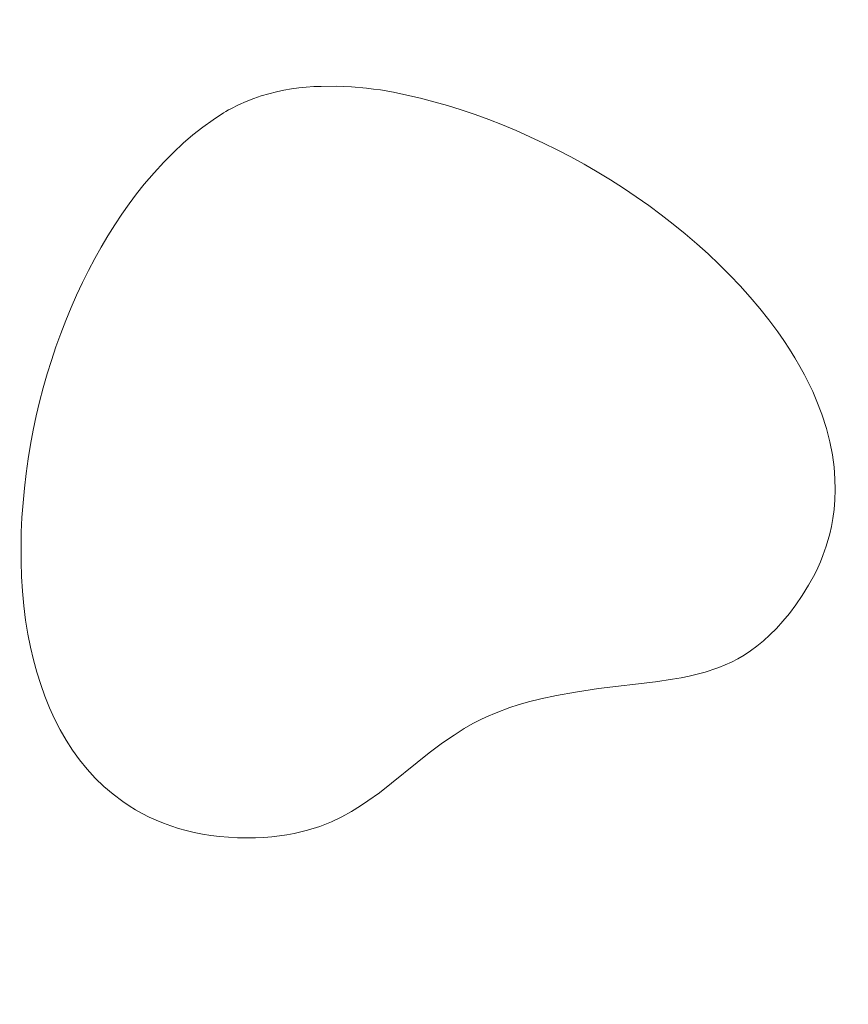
# Model space of a CAD drawing. Header units: millimetres. Extents: x -159 to 180, y -161 to 116.
# Tile 473 of 656: x -27 to -21, y -66 to -59. Entities that reach past the tile are written whole.
import ezdxf

# ---------------------------------------------------------------- set-up
doc = ezdxf.new("R2010")
doc.units = ezdxf.units.MM
doc.header["$MEASUREMENT"] = 0
doc.layers.add('Layer 1', color=7, linetype='Continuous')

msp = doc.modelspace()

# ---------------------------------------------------------------- linework, layer by layer
at = {"layer": 'Layer 1', "color": 18, "lineweight": 9}
for points, knots in [([(-158.5852, -104.074), (-158.5852, -104.074), (179.5952, -104.074), (179.5952, -104.074), (179.5952, -104.074), (179.5952, -104.074), (179.5952, 115.719), (179.5952, 115.719), (179.5952, 115.719), (179.5952, 115.719), (-158.5852, 115.719), (-158.5852, 115.719), (-158.5852, 115.719), (-158.5852, 115.719), (-158.5852, -104.074), (-158.5852, -104.074)], [0, 0, 0, 0, 0.2, 0.2, 0.2, 0.2, 0.4, 0.4, 0.4, 0.4, 0.6, 0.6, 0.6, 0.6, 1, 1, 1, 1]), ([(58.7021, -7.5691), (58.7021, -7.5691), (58.7021, -2.7996), (58.7021, -2.7996), (58.7021, -2.7996), (58.7021, -2.7996), (53.9333, -2.7996), (53.9333, -2.7996), (53.9333, -2.7996), (53.9333, -2.7996), (53.9333, 0.2004), (53.9333, 0.2004), (53.9333, 0.2004), (53.9333, 0.2004), (45.9738, 0.2004), (45.9738, 0.2004), (45.9738, 0.2004), (45.9738, 0.2004), (45.9738, -2.7996), (45.9738, -2.7996), (45.9738, -2.7996), (45.9738, -2.7996), (38.2683, -2.7996), (38.2683, -2.7996), (38.2683, -2.7996), (38.2683, -2.7996), (38.2683, 0.2004), (38.2683, 0.2004), (38.2683, 0.2004), (38.2683, 0.2004), (30.3088, 0.2004), (30.3088, 0.2004), (30.3088, 0.2004), (30.3088, 0.2004), (30.3088, -2.7996), (30.3088, -2.7996), (30.3088, -2.7996), (30.3088, -2.7996), (22.6034, -2.7996), (22.6034, -2.7996), (22.6034, -2.7996), (22.6034, -2.7996), (22.6034, 0.2004), (22.6034, 0.2004), (22.6034, 0.2004), (22.6034, 0.2004), (14.6439, 0.2004), (14.6439, 0.2004), (14.6439, 0.2004), (14.6439, 0.2004), (14.6439, -2.7996), (14.6439, -2.7996), (14.6439, -2.7996), (14.6439, -2.7996), (6.9385, -2.7996), (6.9385, -2.7996), (6.9385, -2.7996), (6.9385, -2.7996), (6.9385, 0.2004), (6.9385, 0.2004), (6.9385, 0.2004), (6.9385, 0.2004), (-1.021, 0.2004), (-1.021, 0.2004), (-1.021, 0.2004), (-1.021, 0.2004), (-1.021, -2.7996), (-1.021, -2.7996), (-1.021, -2.7996), (-1.021, -2.7996), (-8.7264, -2.7996), (-8.7264, -2.7996), (-8.7264, -2.7996), (-8.7264, -2.7996), (-8.7264, 0.2004), (-8.7264, 0.2004), (-8.7264, 0.2004), (-8.7264, 0.2004), (-16.686, 0.2004), (-16.686, 0.2004), (-16.686, 0.2004), (-16.686, 0.2004), (-16.686, -2.7996), (-16.686, -2.7996), (-16.686, -2.7996), (-16.686, -2.7996), (-24.3914, -2.7996), (-24.3914, -2.7996), (-24.3914, -2.7996), (-24.3914, -2.7996), (-24.3914, 0.2004), (-24.3914, 0.2004), (-24.3914, 0.2004), (-24.3914, 0.2004), (-32.351, 0.2004), (-32.351, 0.2004), (-32.351, 0.2004), (-32.351, 0.2004), (-32.351, -2.7996), (-32.351, -2.7996), (-32.351, -2.7996), (-32.351, -2.7996), (-37.1199, -2.7996), (-37.1199, -2.7996), (-37.1199, -2.7996), (-37.1199, -2.7996), (-37.1199, -7.5691), (-37.1199, -7.5691), (-37.1199, -7.5691), (-37.1199, -7.5691), (-40.1199, -7.5691), (-40.1199, -7.5691), (-40.1199, -7.5691), (-40.1199, -7.5691), (-40.1199, -15.5281), (-40.1199, -15.5281), (-40.1199, -15.5281), (-40.1199, -15.5281), (-37.1199, -15.5281), (-37.1199, -15.5281), (-37.1199, -15.5281), (-37.1199, -15.5281), (-37.1199, -23.2341), (-37.1199, -23.2341), (-37.1199, -23.2341), (-37.1199, -23.2341), (-40.1199, -23.2341), (-40.1199, -23.2341), (-40.1199, -23.2341), (-40.1199, -23.2341), (-40.1199, -31.1931), (-40.1199, -31.1931), (-40.1199, -31.1931), (-40.1199, -31.1931), (-37.1199, -31.1931), (-37.1199, -31.1931), (-37.1199, -31.1931), (-37.1199, -31.1931), (-37.1199, -38.8982), (-37.1199, -38.8982), (-37.1199, -38.8982), (-37.1199, -38.8982), (-40.1199, -38.8982), (-40.1199, -38.8982), (-40.1199, -38.8982), (-40.1199, -38.8982), (-40.1199, -46.8582), (-40.1199, -46.8582), (-40.1199, -46.8582), (-40.1199, -46.8582), (-37.1199, -46.8582), (-37.1199, -46.8582), (-37.1199, -46.8582), (-37.1199, -46.8582), (-37.1199, -54.5632), (-37.1199, -54.5632), (-37.1199, -54.5632), (-37.1199, -54.5632), (-40.1199, -54.5632), (-40.1199, -54.5632), (-40.1199, -54.5632), (-40.1199, -54.5632), (-40.1199, -62.5232), (-40.1199, -62.5232), (-40.1199, -62.5232), (-40.1199, -62.5232), (-37.1199, -62.5232), (-37.1199, -62.5232), (-37.1199, -62.5232), (-37.1199, -62.5232), (-37.1199, -70.2283), (-37.1199, -70.2283), (-37.1199, -70.2283), (-37.1199, -70.2283), (-40.1199, -70.2283), (-40.1199, -70.2283), (-40.1199, -70.2283), (-40.1199, -70.2283), (-40.1199, -78.1882), (-40.1199, -78.1882), (-40.1199, -78.1882), (-40.1199, -78.1882), (-37.1199, -78.1882), (-37.1199, -78.1882), (-37.1199, -78.1882), (-37.1199, -78.1882), (-37.1199, -85.8933), (-37.1199, -85.8933), (-37.1199, -85.8933), (-37.1199, -85.8933), (-40.1199, -85.8933), (-40.1199, -85.8933), (-40.1199, -85.8933), (-40.1199, -85.8933), (-40.1199, -93.8533), (-40.1199, -93.8533), (-40.1199, -93.8533), (-40.1199, -93.8533), (-37.1199, -93.8533), (-37.1199, -93.8533), (-37.1199, -93.8533), (-37.1199, -93.8533), (-37.1199, -98.6218), (-37.1199, -98.6218), (-37.1199, -98.6218), (-37.1199, -98.6218), (-32.351, -98.6218), (-32.351, -98.6218), (-32.351, -98.6218), (-32.351, -98.6218), (-32.351, -101.6218), (-32.351, -101.6218), (-32.351, -101.6218), (-32.351, -101.6218), (-24.3914, -101.6218), (-24.3914, -101.6218), (-24.3914, -101.6218), (-24.3914, -101.6218), (-24.3914, -98.6218), (-24.3914, -98.6218), (-24.3914, -98.6218), (-24.3914, -98.6218), (-16.686, -98.6218), (-16.686, -98.6218), (-16.686, -98.6218), (-16.686, -98.6218), (-16.686, -101.6218), (-16.686, -101.6218), (-16.686, -101.6218), (-16.686, -101.6218), (-8.7264, -101.6218), (-8.7264, -101.6218), (-8.7264, -101.6218), (-8.7264, -101.6218), (-8.7264, -98.6218), (-8.7264, -98.6218), (-8.7264, -98.6218), (-8.7264, -98.6218), (-1.021, -98.6218), (-1.021, -98.6218), (-1.021, -98.6218), (-1.021, -98.6218), (-1.021, -101.6218), (-1.021, -101.6218), (-1.021, -101.6218), (-1.021, -101.6218), (6.9385, -101.6218), (6.9385, -101.6218), (6.9385, -101.6218), (6.9385, -101.6218), (6.9385, -98.6218), (6.9385, -98.6218), (6.9385, -98.6218), (6.9385, -98.6218), (14.6439, -98.6218), (14.6439, -98.6218), (14.6439, -98.6218), (14.6439, -98.6218), (14.6439, -101.6218), (14.6439, -101.6218), (14.6439, -101.6218), (14.6439, -101.6218), (22.6034, -101.6218), (22.6034, -101.6218), (22.6034, -101.6218), (22.6034, -101.6218), (22.6034, -98.6218), (22.6034, -98.6218), (22.6034, -98.6218), (22.6034, -98.6218), (30.3088, -98.6218), (30.3088, -98.6218), (30.3088, -98.6218), (30.3088, -98.6218), (30.3088, -101.6218), (30.3088, -101.6218), (30.3088, -101.6218), (30.3088, -101.6218), (38.2683, -101.6218), (38.2683, -101.6218), (38.2683, -101.6218), (38.2683, -101.6218), (38.2683, -98.6218), (38.2683, -98.6218), (38.2683, -98.6218), (38.2683, -98.6218), (45.9738, -98.6218), (45.9738, -98.6218), (45.9738, -98.6218), (45.9738, -98.6218), (45.9738, -101.6218), (45.9738, -101.6218), (45.9738, -101.6218), (45.9738, -101.6218), (53.9333, -101.6218), (53.9333, -101.6218), (53.9333, -101.6218), (53.9333, -101.6218), (53.9333, -98.6218), (53.9333, -98.6218), (53.9333, -98.6218), (53.9333, -98.6218), (58.7021, -98.6218), (58.7021, -98.6218), (58.7021, -98.6218), (58.7021, -98.6218), (58.7021, -93.8533), (58.7021, -93.8533), (58.7021, -93.8533), (58.7021, -93.8533), (61.7021, -93.8533), (61.7021, -93.8533), (61.7021, -93.8533), (61.7021, -93.8533), (61.7021, -85.8933), (61.7021, -85.8933), (61.7021, -85.8933), (61.7021, -85.8933), (58.7021, -85.8933), (58.7021, -85.8933), (58.7021, -85.8933), (58.7021, -85.8933), (58.7021, -78.1882), (58.7021, -78.1882), (58.7021, -78.1882), (58.7021, -78.1882), (61.7021, -78.1882), (61.7021, -78.1882), (61.7021, -78.1882), (61.7021, -78.1882), (61.7021, -70.2283), (61.7021, -70.2283), (61.7021, -70.2283), (61.7021, -70.2283), (58.7021, -70.2283), (58.7021, -70.2283), (58.7021, -70.2283), (58.7021, -70.2283), (58.7021, -62.5232), (58.7021, -62.5232), (58.7021, -62.5232), (58.7021, -62.5232), (61.7021, -62.5232), (61.7021, -62.5232), (61.7021, -62.5232), (61.7021, -62.5232), (61.7021, -54.5632), (61.7021, -54.5632), (61.7021, -54.5632), (61.7021, -54.5632), (58.7021, -54.5632), (58.7021, -54.5632), (58.7021, -54.5632), (58.7021, -54.5632), (58.7021, -46.8582), (58.7021, -46.8582), (58.7021, -46.8582), (58.7021, -46.8582), (61.7021, -46.8582), (61.7021, -46.8582), (61.7021, -46.8582), (61.7021, -46.8582), (61.7021, -38.8982), (61.7021, -38.8982), (61.7021, -38.8982), (61.7021, -38.8982), (58.7021, -38.8982), (58.7021, -38.8982), (58.7021, -38.8982), (58.7021, -38.8982), (58.7021, -31.1931), (58.7021, -31.1931), (58.7021, -31.1931), (58.7021, -31.1931), (61.7021, -31.1931), (61.7021, -31.1931), (61.7021, -31.1931), (61.7021, -31.1931), (61.7021, -23.2341), (61.7021, -23.2341), (61.7021, -23.2341), (61.7021, -23.2341), (58.7021, -23.2341), (58.7021, -23.2341), (58.7021, -23.2341), (58.7021, -23.2341), (58.7021, -15.5281), (58.7021, -15.5281), (58.7021, -15.5281), (58.7021, -15.5281), (61.7021, -15.5281), (61.7021, -15.5281), (61.7021, -15.5281), (61.7021, -15.5281), (61.7021, -7.5691), (61.7021, -7.5691), (61.7021, -7.5691), (61.7021, -7.5691), (58.7021, -7.5691), (58.7021, -7.5691)], [0, 0, 0, 0, 0.009901, 0.009901, 0.009901, 0.009901, 0.019802, 0.019802, 0.019802, 0.019802, 0.029703, 0.029703, 0.029703, 0.029703, 0.039604, 0.039604, 0.039604, 0.039604, 0.049505, 0.049505, 0.049505, 0.049505, 0.059406, 0.059406, 0.059406, 0.059406, 0.069307, 0.069307, 0.069307, 0.069307, 0.079208, 0.079208, 0.079208, 0.079208, 0.089109, 0.089109, 0.089109, 0.089109, 0.09901, 0.09901, 0.09901, 0.09901, 0.108911, 0.108911, 0.108911, 0.108911, 0.118812, 0.118812, 0.118812, 0.118812, 0.128713, 0.128713, 0.128713, 0.128713, 0.138614, 0.138614, 0.138614, 0.138614, 0.148515, 0.148515, 0.148515, 0.148515, 0.158416, 0.158416, 0.158416, 0.158416, 0.168317, 0.168317, 0.168317, 0.168317, 0.178218, 0.178218, 0.178218, 0.178218, 0.188119, 0.188119, 0.188119, 0.188119, 0.19802, 0.19802, 0.19802, 0.19802, 0.207921, 0.207921, 0.207921, 0.207921, 0.217822, 0.217822, 0.217822, 0.217822, 0.227723, 0.227723, 0.227723, 0.227723, 0.237624, 0.237624, 0.237624, 0.237624, 0.247525, 0.247525, 0.247525, 0.247525, 0.257426, 0.257426, 0.257426, 0.257426, 0.267327, 0.267327, 0.267327, 0.267327, 0.277228, 0.277228, 0.277228, 0.277228, 0.287129, 0.287129, 0.287129, 0.287129, 0.29703, 0.29703, 0.29703, 0.29703, 0.306931, 0.306931, 0.306931, 0.306931, 0.316832, 0.316832, 0.316832, 0.316832, 0.326733, 0.326733, 0.326733, 0.326733, 0.336634, 0.336634, 0.336634, 0.336634, 0.346535, 0.346535, 0.346535, 0.346535, 0.356436, 0.356436, 0.356436, 0.356436, 0.366337, 0.366337, 0.366337, 0.366337, 0.376238, 0.376238, 0.376238, 0.376238, 0.386139, 0.386139, 0.386139, 0.386139, 0.39604, 0.39604, 0.39604, 0.39604, 0.405941, 0.405941, 0.405941, 0.405941, 0.415842, 0.415842, 0.415842, 0.415842, 0.425743, 0.425743, 0.425743, 0.425743, 0.435644, 0.435644, 0.435644, 0.435644, 0.445545, 0.445545, 0.445545, 0.445545, 0.455446, 0.455446, 0.455446, 0.455446, 0.465347, 0.465347, 0.465347, 0.465347, 0.475248, 0.475248, 0.475248, 0.475248, 0.485149, 0.485149, 0.485149, 0.485149, 0.49505, 0.49505, 0.49505, 0.49505, 0.50495, 0.50495, 0.50495, 0.50495, 0.514851, 0.514851, 0.514851, 0.514851, 0.524752, 0.524752, 0.524752, 0.524752, 0.534653, 0.534653, 0.534653, 0.534653, 0.544554, 0.544554, 0.544554, 0.544554, 0.554455, 0.554455, 0.554455, 0.554455, 0.564356, 0.564356, 0.564356, 0.564356, 0.574257, 0.574257, 0.574257, 0.574257, 0.584158, 0.584158, 0.584158, 0.584158, 0.594059, 0.594059, 0.594059, 0.594059, 0.60396, 0.60396, 0.60396, 0.60396, 0.613861, 0.613861, 0.613861, 0.613861, 0.623762, 0.623762, 0.623762, 0.623762, 0.633663, 0.633663, 0.633663, 0.633663, 0.643564, 0.643564, 0.643564, 0.643564, 0.653465, 0.653465, 0.653465, 0.653465, 0.663366, 0.663366, 0.663366, 0.663366, 0.673267, 0.673267, 0.673267, 0.673267, 0.683168, 0.683168, 0.683168, 0.683168, 0.693069, 0.693069, 0.693069, 0.693069, 0.70297, 0.70297, 0.70297, 0.70297, 0.712871, 0.712871, 0.712871, 0.712871, 0.722772, 0.722772, 0.722772, 0.722772, 0.732673, 0.732673, 0.732673, 0.732673, 0.742574, 0.742574, 0.742574, 0.742574, 0.752475, 0.752475, 0.752475, 0.752475, 0.762376, 0.762376, 0.762376, 0.762376, 0.772277, 0.772277, 0.772277, 0.772277, 0.782178, 0.782178, 0.782178, 0.782178, 0.792079, 0.792079, 0.792079, 0.792079, 0.80198, 0.80198, 0.80198, 0.80198, 0.811881, 0.811881, 0.811881, 0.811881, 0.821782, 0.821782, 0.821782, 0.821782, 0.831683, 0.831683, 0.831683, 0.831683, 0.841584, 0.841584, 0.841584, 0.841584, 0.851485, 0.851485, 0.851485, 0.851485, 0.861386, 0.861386, 0.861386, 0.861386, 0.871287, 0.871287, 0.871287, 0.871287, 0.881188, 0.881188, 0.881188, 0.881188, 0.891089, 0.891089, 0.891089, 0.891089, 0.90099, 0.90099, 0.90099, 0.90099, 0.910891, 0.910891, 0.910891, 0.910891, 0.920792, 0.920792, 0.920792, 0.920792, 0.930693, 0.930693, 0.930693, 0.930693, 0.940594, 0.940594, 0.940594, 0.940594, 0.950495, 0.950495, 0.950495, 0.950495, 0.960396, 0.960396, 0.960396, 0.960396, 0.970297, 0.970297, 0.970297, 0.970297, 0.980198, 0.980198, 0.980198, 0.980198, 1, 1, 1, 1]), ([(-25.5149, -59.3806), (-25.5149, -59.3806), (-25.5957, -59.4339), (-25.5957, -59.4339), (-25.5957, -59.4339), (-25.5957, -59.4339), (-25.6743, -59.4903), (-25.6743, -59.4903), (-25.6743, -59.4903), (-25.6743, -59.4903), (-25.7512, -59.5506), (-25.7512, -59.5506), (-25.7512, -59.5506), (-25.7512, -59.5506), (-25.8269, -59.6152), (-25.8269, -59.6152), (-25.8269, -59.6152), (-25.8269, -59.6152), (-25.9017, -59.6849), (-25.9017, -59.6849), (-25.9017, -59.6849), (-25.9017, -59.6849), (-25.9763, -59.7603), (-25.9763, -59.7603), (-25.9763, -59.7603), (-25.9763, -59.7603), (-26.0509, -59.8419), (-26.0509, -59.8419), (-26.0509, -59.8419), (-26.0509, -59.8419), (-26.1262, -59.9304), (-26.1262, -59.9304), (-26.1262, -59.9304), (-26.1262, -59.9304), (-26.1852, -60.0046), (-26.1852, -60.0046), (-26.1852, -60.0046), (-26.1852, -60.0046), (-26.2428, -60.0815), (-26.2428, -60.0815), (-26.2428, -60.0815), (-26.2428, -60.0815), (-26.2991, -60.161), (-26.2991, -60.161), (-26.2991, -60.161), (-26.2991, -60.161), (-26.3538, -60.2432), (-26.3538, -60.2432), (-26.3538, -60.2432), (-26.3538, -60.2432), (-26.407, -60.3278), (-26.407, -60.3278), (-26.407, -60.3278), (-26.407, -60.3278), (-26.4586, -60.4149), (-26.4586, -60.4149), (-26.4586, -60.4149), (-26.4586, -60.4149), (-26.5086, -60.5041), (-26.5086, -60.5041), (-26.5086, -60.5041), (-26.5086, -60.5041), (-26.5569, -60.5956), (-26.5569, -60.5956), (-26.5569, -60.5956), (-26.5569, -60.5956), (-26.6034, -60.6891), (-26.6034, -60.6891), (-26.6034, -60.6891), (-26.6034, -60.6891), (-26.648, -60.7847), (-26.648, -60.7847), (-26.648, -60.7847), (-26.648, -60.7847), (-26.6908, -60.882), (-26.6908, -60.882), (-26.6908, -60.882), (-26.6908, -60.882), (-26.7317, -60.9812), (-26.7317, -60.9812), (-26.7317, -60.9812), (-26.7317, -60.9812), (-26.7705, -61.082), (-26.7705, -61.082), (-26.7705, -61.082), (-26.7705, -61.082), (-26.8074, -61.1844), (-26.8074, -61.1844), (-26.8074, -61.1844), (-26.8074, -61.1844), (-26.8421, -61.2883), (-26.8421, -61.2883), (-26.8421, -61.2883), (-26.8421, -61.2883), (-26.8747, -61.3935), (-26.8747, -61.3935), (-26.8747, -61.3935), (-26.8747, -61.3935), (-26.905, -61.5), (-26.905, -61.5), (-26.905, -61.5), (-26.905, -61.5), (-26.9331, -61.6077), (-26.9331, -61.6077), (-26.9331, -61.6077), (-26.9331, -61.6077), (-26.9588, -61.7164), (-26.9588, -61.7164), (-26.9588, -61.7164), (-26.9588, -61.7164), (-26.9822, -61.8261), (-26.9822, -61.8261), (-26.9822, -61.8261), (-26.9822, -61.8261), (-27.0031, -61.9367), (-27.0031, -61.9367), (-27.0031, -61.9367), (-27.0031, -61.9367), (-27.0216, -62.0481), (-27.0216, -62.0481), (-27.0216, -62.0481), (-27.0216, -62.0481), (-27.0374, -62.1601), (-27.0374, -62.1601), (-27.0374, -62.1601), (-27.0374, -62.1601), (-27.0507, -62.2726), (-27.0507, -62.2726), (-27.0507, -62.2726), (-27.0507, -62.2726), (-27.0613, -62.3857), (-27.0613, -62.3857), (-27.0613, -62.3857), (-27.0613, -62.3857), (-27.0692, -62.4991), (-27.0692, -62.4991), (-27.0692, -62.4991), (-27.0692, -62.4991), (-27.0743, -62.6127), (-27.0743, -62.6127), (-27.0743, -62.6127), (-27.0743, -62.6127), (-27.0766, -62.7265), (-27.0766, -62.7265), (-27.0766, -62.7265), (-27.0766, -62.7265), (-27.0759, -62.8404), (-27.0759, -62.8404), (-27.0759, -62.8404), (-27.0759, -62.8404), (-27.0724, -62.9542), (-27.0724, -62.9542), (-27.0724, -62.9542), (-27.0724, -62.9542), (-27.0658, -63.0679), (-27.0658, -63.0679), (-27.0658, -63.0679), (-27.0658, -63.0679), (-27.0562, -63.1814), (-27.0562, -63.1814), (-27.0562, -63.1814), (-27.0562, -63.1814), (-27.0418, -63.2918), (-27.0418, -63.2918), (-27.0418, -63.2918), (-27.0418, -63.2918), (-27.0238, -63.4002), (-27.0238, -63.4002), (-27.0238, -63.4002), (-27.0238, -63.4002), (-27.0033, -63.4994), (-27.0033, -63.4994), (-27.0033, -63.4994), (-27.0033, -63.4994), (-26.9801, -63.5969), (-26.9801, -63.5969), (-26.9801, -63.5969), (-26.9801, -63.5969), (-26.9539, -63.6925), (-26.9539, -63.6925), (-26.9539, -63.6925), (-26.9539, -63.6925), (-26.9247, -63.7859), (-26.9247, -63.7859), (-26.9247, -63.7859), (-26.9247, -63.7859), (-26.8924, -63.8771), (-26.8924, -63.8771), (-26.8924, -63.8771), (-26.8924, -63.8771), (-26.8567, -63.9659), (-26.8567, -63.9659), (-26.8567, -63.9659), (-26.8567, -63.9659), (-26.8177, -64.0522), (-26.8177, -64.0522), (-26.8177, -64.0522), (-26.8177, -64.0522), (-26.7751, -64.1357), (-26.7751, -64.1357), (-26.7751, -64.1357), (-26.7751, -64.1357), (-26.7288, -64.2164), (-26.7288, -64.2164), (-26.7288, -64.2164), (-26.7288, -64.2164), (-26.6787, -64.2942), (-26.6787, -64.2942), (-26.6787, -64.2942), (-26.6787, -64.2942), (-26.6248, -64.3687), (-26.6248, -64.3687), (-26.6248, -64.3687), (-26.6248, -64.3687), (-26.5667, -64.44), (-26.5667, -64.44), (-26.5667, -64.44), (-26.5667, -64.44), (-26.5045, -64.5079), (-26.5045, -64.5079), (-26.5045, -64.5079), (-26.5045, -64.5079), (-26.4381, -64.5721), (-26.4381, -64.5721), (-26.4381, -64.5721), (-26.4381, -64.5721), (-26.3672, -64.6326), (-26.3672, -64.6326), (-26.3672, -64.6326), (-26.3672, -64.6326), (-26.2917, -64.6892), (-26.2917, -64.6892), (-26.2917, -64.6892), (-26.2917, -64.6892), (-26.2431, -64.7219), (-26.2431, -64.7219), (-26.2431, -64.7219), (-26.2431, -64.7219), (-26.1932, -64.7527), (-26.1932, -64.7527), (-26.1932, -64.7527), (-26.1932, -64.7527), (-26.1419, -64.7817), (-26.1419, -64.7817), (-26.1419, -64.7817), (-26.1419, -64.7817), (-26.0892, -64.8086), (-26.0892, -64.8086), (-26.0892, -64.8086), (-26.0892, -64.8086), (-26.035, -64.8337), (-26.035, -64.8337), (-26.035, -64.8337), (-26.035, -64.8337), (-25.9793, -64.8567), (-25.9793, -64.8567), (-25.9793, -64.8567), (-25.9793, -64.8567), (-25.9221, -64.8777), (-25.9221, -64.8777), (-25.9221, -64.8777), (-25.9221, -64.8777), (-25.8634, -64.8966), (-25.8634, -64.8966), (-25.8634, -64.8966), (-25.8634, -64.8966), (-25.8031, -64.9134), (-25.8031, -64.9134), (-25.8031, -64.9134), (-25.8031, -64.9134), (-25.7412, -64.9281), (-25.7412, -64.9281), (-25.7412, -64.9281), (-25.7412, -64.9281), (-25.6777, -64.9406), (-25.6777, -64.9406), (-25.6777, -64.9406), (-25.6777, -64.9406), (-25.6125, -64.9509), (-25.6125, -64.9509), (-25.6125, -64.9509), (-25.6125, -64.9509), (-25.5456, -64.959), (-25.5456, -64.959), (-25.5456, -64.959), (-25.5456, -64.959), (-25.477, -64.9648), (-25.477, -64.9648), (-25.477, -64.9648), (-25.477, -64.9648), (-25.4066, -64.9683), (-25.4066, -64.9683), (-25.4066, -64.9683), (-25.4066, -64.9683), (-25.3345, -64.9695), (-25.3345, -64.9695), (-25.3345, -64.9695), (-25.3345, -64.9695), (-25.2683, -64.9685), (-25.2683, -64.9685), (-25.2683, -64.9685), (-25.2683, -64.9685), (-25.2044, -64.9654), (-25.2044, -64.9654), (-25.2044, -64.9654), (-25.2044, -64.9654), (-25.1428, -64.9605), (-25.1428, -64.9605), (-25.1428, -64.9605), (-25.1428, -64.9605), (-25.0835, -64.9538), (-25.0835, -64.9538), (-25.0835, -64.9538), (-25.0835, -64.9538), (-25.0264, -64.9453), (-25.0264, -64.9453), (-25.0264, -64.9453), (-25.0264, -64.9453), (-24.9714, -64.9353), (-24.9714, -64.9353), (-24.9714, -64.9353), (-24.9714, -64.9353), (-24.9186, -64.9237), (-24.9186, -64.9237), (-24.9186, -64.9237), (-24.9186, -64.9237), (-24.8678, -64.9106), (-24.8678, -64.9106), (-24.8678, -64.9106), (-24.8678, -64.9106), (-24.7722, -64.8806), (-24.7722, -64.8806), (-24.7722, -64.8806), (-24.7722, -64.8806), (-24.6843, -64.846), (-24.6843, -64.846), (-24.6843, -64.846), (-24.6843, -64.846), (-24.6037, -64.8075), (-24.6037, -64.8075), (-24.6037, -64.8075), (-24.6037, -64.8075), (-24.53, -64.7659), (-24.53, -64.7659), (-24.53, -64.7659), (-24.53, -64.7659), (-24.4583, -64.7224), (-24.4583, -64.7224), (-24.4583, -64.7224), (-24.4583, -64.7224), (-24.4021, -64.6844), (-24.4021, -64.6844), (-24.4021, -64.6844), (-24.4021, -64.6844), (-24.3141, -64.6209), (-24.3141, -64.6209), (-24.3141, -64.6209), (-24.3141, -64.6209), (-23.9302, -64.3132), (-23.9302, -64.3132), (-23.9302, -64.3132), (-23.9302, -64.3132), (-23.8275, -64.2379), (-23.8275, -64.2379), (-23.8275, -64.2379), (-23.8275, -64.2379), (-23.7378, -64.1764), (-23.7378, -64.1764), (-23.7378, -64.1764), (-23.7378, -64.1764), (-23.66, -64.1272), (-23.66, -64.1272), (-23.66, -64.1272), (-23.66, -64.1272), (-23.5931, -64.0884), (-23.5931, -64.0884), (-23.5931, -64.0884), (-23.5931, -64.0884), (-23.5359, -64.0584), (-23.5359, -64.0584), (-23.5359, -64.0584), (-23.5359, -64.0584), (-23.4875, -64.0356), (-23.4875, -64.0356), (-23.4875, -64.0356), (-23.4875, -64.0356), (-23.4125, -64.0046), (-23.4125, -64.0046), (-23.4125, -64.0046), (-23.4125, -64.0046), (-23.3081, -63.965), (-23.3081, -63.965), (-23.3081, -63.965), (-23.3081, -63.965), (-23.2437, -63.9437), (-23.2437, -63.9437), (-23.2437, -63.9437), (-23.2437, -63.9437), (-23.1653, -63.9214), (-23.1653, -63.9214), (-23.1653, -63.9214), (-23.1653, -63.9214), (-23.0685, -63.8979), (-23.0685, -63.8979), (-23.0685, -63.8979), (-23.0685, -63.8979), (-22.949, -63.8731), (-22.949, -63.8731), (-22.949, -63.8731), (-22.949, -63.8731), (-22.8024, -63.8469), (-22.8024, -63.8469), (-22.8024, -63.8469), (-22.8024, -63.8469), (-22.6243, -63.8191), (-22.6243, -63.8191), (-22.6243, -63.8191), (-22.6243, -63.8191), (-22.1864, -63.7664), (-22.1864, -63.7664), (-22.1864, -63.7664), (-22.1864, -63.7664), (-22.0531, -63.7468), (-22.0531, -63.7468), (-22.0531, -63.7468), (-22.0531, -63.7468), (-21.9885, -63.7351), (-21.9885, -63.7351), (-21.9885, -63.7351), (-21.9885, -63.7351), (-21.9253, -63.7224), (-21.9253, -63.7224), (-21.9253, -63.7224), (-21.9253, -63.7224), (-21.8633, -63.7078), (-21.8633, -63.7078), (-21.8633, -63.7078), (-21.8633, -63.7078), (-21.8328, -63.7), (-21.8328, -63.7), (-21.8328, -63.7), (-21.8328, -63.7), (-21.8025, -63.6912), (-21.8025, -63.6912), (-21.8025, -63.6912), (-21.8025, -63.6912), (-21.7725, -63.6824), (-21.7725, -63.6824), (-21.7725, -63.6824), (-21.7725, -63.6824), (-21.7428, -63.6716), (-21.7428, -63.6716), (-21.7428, -63.6716), (-21.7428, -63.6716), (-21.6962, -63.6551), (-21.6962, -63.6551), (-21.6962, -63.6551), (-21.6962, -63.6551), (-21.6488, -63.6359), (-21.6488, -63.6359), (-21.6488, -63.6359), (-21.6488, -63.6359), (-21.6007, -63.6139), (-21.6007, -63.6139), (-21.6007, -63.6139), (-21.6007, -63.6139), (-21.5519, -63.5886), (-21.5519, -63.5886), (-21.5519, -63.5886), (-21.5519, -63.5886), (-21.5027, -63.56), (-21.5027, -63.56), (-21.5027, -63.56), (-21.5027, -63.56), (-21.4531, -63.5275), (-21.4531, -63.5275), (-21.4531, -63.5275), (-21.4531, -63.5275), (-21.4032, -63.4911), (-21.4032, -63.4911), (-21.4032, -63.4911), (-21.4032, -63.4911), (-21.3531, -63.4503), (-21.3531, -63.4503), (-21.3531, -63.4503), (-21.3531, -63.4503), (-21.3029, -63.405), (-21.3029, -63.405), (-21.3029, -63.405), (-21.3029, -63.405), (-21.2528, -63.3549), (-21.2528, -63.3549), (-21.2528, -63.3549), (-21.2528, -63.3549), (-21.2027, -63.2996), (-21.2027, -63.2996), (-21.2027, -63.2996), (-21.2027, -63.2996), (-21.153, -63.2388), (-21.153, -63.2388), (-21.153, -63.2388), (-21.153, -63.2388), (-21.1035, -63.1724), (-21.1035, -63.1724), (-21.1035, -63.1724), (-21.1035, -63.1724), (-21.0545, -63.1001), (-21.0545, -63.1001), (-21.0545, -63.1001), (-21.0545, -63.1001), (-21.006, -63.0214), (-21.006, -63.0214), (-21.006, -63.0214), (-21.006, -63.0214), (-20.9581, -62.9363), (-20.9581, -62.9363), (-20.9581, -62.9363), (-20.9581, -62.9363), (-20.9349, -62.8884), (-20.9349, -62.8884), (-20.9349, -62.8884), (-20.9349, -62.8884), (-20.9137, -62.8406), (-20.9137, -62.8406), (-20.9137, -62.8406), (-20.9137, -62.8406), (-20.8943, -62.7918), (-20.8943, -62.7918), (-20.8943, -62.7918), (-20.8943, -62.7918), (-20.8693, -62.7219), (-20.8693, -62.7219), (-20.8693, -62.7219), (-20.8693, -62.7219), (-20.8418, -62.6266), (-20.8418, -62.6266), (-20.8418, -62.6266), (-20.8418, -62.6266), (-20.8289, -62.5698), (-20.8289, -62.5698), (-20.8289, -62.5698), (-20.8289, -62.5698), (-20.8176, -62.5071), (-20.8176, -62.5071), (-20.8176, -62.5071), (-20.8176, -62.5071), (-20.8085, -62.4388), (-20.8085, -62.4388), (-20.8085, -62.4388), (-20.8085, -62.4388), (-20.8024, -62.3648), (-20.8024, -62.3648), (-20.8024, -62.3648), (-20.8024, -62.3648), (-20.8, -62.2854), (-20.8, -62.2854), (-20.8, -62.2854), (-20.8, -62.2854), (-20.8019, -62.2008), (-20.8019, -62.2008), (-20.8019, -62.2008), (-20.8019, -62.2008), (-20.809, -62.1111), (-20.809, -62.1111), (-20.809, -62.1111), (-20.809, -62.1111), (-20.8219, -62.0164), (-20.8219, -62.0164), (-20.8219, -62.0164), (-20.8219, -62.0164), (-20.8414, -61.917), (-20.8414, -61.917), (-20.8414, -61.917), (-20.8414, -61.917), (-20.8681, -61.8129), (-20.8681, -61.8129), (-20.8681, -61.8129), (-20.8681, -61.8129), (-20.9028, -61.7044), (-20.9028, -61.7044), (-20.9028, -61.7044), (-20.9028, -61.7044), (-20.9462, -61.5916), (-20.9462, -61.5916), (-20.9462, -61.5916), (-20.9462, -61.5916), (-20.9733, -61.5296), (-20.9733, -61.5296), (-20.9733, -61.5296), (-20.9733, -61.5296), (-21.0034, -61.4659), (-21.0034, -61.4659), (-21.0034, -61.4659), (-21.0034, -61.4659), (-21.0365, -61.4008), (-21.0365, -61.4008), (-21.0365, -61.4008), (-21.0365, -61.4008), (-21.0725, -61.3347), (-21.0725, -61.3347), (-21.0725, -61.3347), (-21.0725, -61.3347), (-21.1113, -61.268), (-21.1113, -61.268), (-21.1113, -61.268), (-21.1113, -61.268), (-21.1528, -61.201), (-21.1528, -61.201), (-21.1528, -61.201), (-21.1528, -61.201), (-21.1969, -61.1341), (-21.1969, -61.1341), (-21.1969, -61.1341), (-21.1969, -61.1341), (-21.2435, -61.0676), (-21.2435, -61.0676), (-21.2435, -61.0676), (-21.2435, -61.0676), (-21.3113, -60.977), (-21.3113, -60.977), (-21.3113, -60.977), (-21.3113, -60.977), (-21.3823, -60.888), (-21.3823, -60.888), (-21.3823, -60.888), (-21.3823, -60.888), (-21.4563, -60.8006), (-21.4563, -60.8006), (-21.4563, -60.8006), (-21.4563, -60.8006), (-21.5333, -60.7149), (-21.5333, -60.7149), (-21.5333, -60.7149), (-21.5333, -60.7149), (-21.613, -60.6309), (-21.613, -60.6309), (-21.613, -60.6309), (-21.613, -60.6309), (-21.6954, -60.5487), (-21.6954, -60.5487), (-21.6954, -60.5487), (-21.6954, -60.5487), (-21.7803, -60.4683), (-21.7803, -60.4683), (-21.7803, -60.4683), (-21.7803, -60.4683), (-21.8675, -60.3899), (-21.8675, -60.3899), (-21.8675, -60.3899), (-21.8675, -60.3899), (-21.957, -60.3133), (-21.957, -60.3133), (-21.957, -60.3133), (-21.957, -60.3133), (-22.0486, -60.2388), (-22.0486, -60.2388), (-22.0486, -60.2388), (-22.0486, -60.2388), (-22.1421, -60.1663), (-22.1421, -60.1663), (-22.1421, -60.1663), (-22.1421, -60.1663), (-22.2374, -60.0958), (-22.2374, -60.0958), (-22.2374, -60.0958), (-22.2374, -60.0958), (-22.3344, -60.0275), (-22.3344, -60.0275), (-22.3344, -60.0275), (-22.3344, -60.0275), (-22.4329, -59.9614), (-22.4329, -59.9614), (-22.4329, -59.9614), (-22.4329, -59.9614), (-22.5328, -59.8976), (-22.5328, -59.8976), (-22.5328, -59.8976), (-22.5328, -59.8976), (-22.6339, -59.836), (-22.6339, -59.836), (-22.6339, -59.836), (-22.6339, -59.836), (-22.7361, -59.7768), (-22.7361, -59.7768), (-22.7361, -59.7768), (-22.7361, -59.7768), (-22.8393, -59.72), (-22.8393, -59.72), (-22.8393, -59.72), (-22.8393, -59.72), (-22.9433, -59.6656), (-22.9433, -59.6656), (-22.9433, -59.6656), (-22.9433, -59.6656), (-23.048, -59.6137), (-23.048, -59.6137), (-23.048, -59.6137), (-23.048, -59.6137), (-23.1532, -59.5643), (-23.1532, -59.5643), (-23.1532, -59.5643), (-23.1532, -59.5643), (-23.2588, -59.5176), (-23.2588, -59.5176), (-23.2588, -59.5176), (-23.2588, -59.5176), (-23.3647, -59.4734), (-23.3647, -59.4734), (-23.3647, -59.4734), (-23.3647, -59.4734), (-23.4707, -59.432), (-23.4707, -59.432), (-23.4707, -59.432), (-23.4707, -59.432), (-23.5767, -59.3934), (-23.5767, -59.3934), (-23.5767, -59.3934), (-23.5767, -59.3934), (-23.6825, -59.3575), (-23.6825, -59.3575), (-23.6825, -59.3575), (-23.6825, -59.3575), (-23.788, -59.3245), (-23.788, -59.3245), (-23.788, -59.3245), (-23.788, -59.3245), (-23.893, -59.2944), (-23.893, -59.2944), (-23.893, -59.2944), (-23.893, -59.2944), (-23.9975, -59.2672), (-23.9975, -59.2672), (-23.9975, -59.2672), (-23.9975, -59.2672), (-24.1013, -59.243), (-24.1013, -59.243), (-24.1013, -59.243), (-24.1013, -59.243), (-24.2042, -59.2219), (-24.2042, -59.2219), (-24.2042, -59.2219), (-24.2042, -59.2219), (-24.306, -59.2039), (-24.306, -59.2039), (-24.306, -59.2039), (-24.306, -59.2039), (-24.3597, -59.197), (-24.3597, -59.197), (-24.3597, -59.197), (-24.3597, -59.197), (-24.413, -59.1902), (-24.413, -59.1902), (-24.413, -59.1902), (-24.413, -59.1902), (-24.5298, -59.1811), (-24.5298, -59.1811), (-24.5298, -59.1811), (-24.5298, -59.1811), (-24.6459, -59.1761), (-24.6459, -59.1761), (-24.6459, -59.1761), (-24.6459, -59.1761), (-24.7617, -59.1762), (-24.7617, -59.1762), (-24.7617, -59.1762), (-24.7617, -59.1762), (-24.8195, -59.1786), (-24.8195, -59.1786), (-24.8195, -59.1786), (-24.8195, -59.1786), (-24.8772, -59.1827), (-24.8772, -59.1827), (-24.8772, -59.1827), (-24.8772, -59.1827), (-24.935, -59.1886), (-24.935, -59.1886), (-24.935, -59.1886), (-24.935, -59.1886), (-24.9927, -59.1964), (-24.9927, -59.1964), (-24.9927, -59.1964), (-24.9927, -59.1964), (-25.0505, -59.2064), (-25.0505, -59.2064), (-25.0505, -59.2064), (-25.0505, -59.2064), (-25.1084, -59.2186), (-25.1084, -59.2186), (-25.1084, -59.2186), (-25.1084, -59.2186), (-25.1663, -59.2331), (-25.1663, -59.2331), (-25.1663, -59.2331), (-25.1663, -59.2331), (-25.2244, -59.2501), (-25.2244, -59.2501), (-25.2244, -59.2501), (-25.2244, -59.2501), (-25.2825, -59.2698), (-25.2825, -59.2698), (-25.2825, -59.2698), (-25.2825, -59.2698), (-25.3409, -59.2922), (-25.3409, -59.2922), (-25.3409, -59.2922), (-25.3409, -59.2922), (-25.4003, -59.3181), (-25.4003, -59.3181), (-25.4003, -59.3181), (-25.4003, -59.3181), (-25.459, -59.3484), (-25.459, -59.3484), (-25.459, -59.3484), (-25.459, -59.3484), (-25.4779, -59.3582), (-25.4779, -59.3582), (-25.4779, -59.3582), (-25.4779, -59.3582), (-25.4966, -59.3699), (-25.4966, -59.3699), (-25.4966, -59.3699), (-25.4966, -59.3699), (-25.5149, -59.3806), (-25.5149, -59.3806)], [0, 0, 0, 0, 0.004831, 0.004831, 0.004831, 0.004831, 0.009662, 0.009662, 0.009662, 0.009662, 0.014493, 0.014493, 0.014493, 0.014493, 0.019324, 0.019324, 0.019324, 0.019324, 0.024155, 0.024155, 0.024155, 0.024155, 0.028986, 0.028986, 0.028986, 0.028986, 0.033816, 0.033816, 0.033816, 0.033816, 0.038647, 0.038647, 0.038647, 0.038647, 0.043478, 0.043478, 0.043478, 0.043478, 0.048309, 0.048309, 0.048309, 0.048309, 0.05314, 0.05314, 0.05314, 0.05314, 0.057971, 0.057971, 0.057971, 0.057971, 0.062802, 0.062802, 0.062802, 0.062802, 0.067633, 0.067633, 0.067633, 0.067633, 0.072464, 0.072464, 0.072464, 0.072464, 0.077295, 0.077295, 0.077295, 0.077295, 0.082126, 0.082126, 0.082126, 0.082126, 0.086957, 0.086957, 0.086957, 0.086957, 0.091787, 0.091787, 0.091787, 0.091787, 0.096618, 0.096618, 0.096618, 0.096618, 0.101449, 0.101449, 0.101449, 0.101449, 0.10628, 0.10628, 0.10628, 0.10628, 0.111111, 0.111111, 0.111111, 0.111111, 0.115942, 0.115942, 0.115942, 0.115942, 0.120773, 0.120773, 0.120773, 0.120773, 0.125604, 0.125604, 0.125604, 0.125604, 0.130435, 0.130435, 0.130435, 0.130435, 0.135266, 0.135266, 0.135266, 0.135266, 0.140097, 0.140097, 0.140097, 0.140097, 0.144928, 0.144928, 0.144928, 0.144928, 0.149758, 0.149758, 0.149758, 0.149758, 0.154589, 0.154589, 0.154589, 0.154589, 0.15942, 0.15942, 0.15942, 0.15942, 0.164251, 0.164251, 0.164251, 0.164251, 0.169082, 0.169082, 0.169082, 0.169082, 0.173913, 0.173913, 0.173913, 0.173913, 0.178744, 0.178744, 0.178744, 0.178744, 0.183575, 0.183575, 0.183575, 0.183575, 0.188406, 0.188406, 0.188406, 0.188406, 0.193237, 0.193237, 0.193237, 0.193237, 0.198068, 0.198068, 0.198068, 0.198068, 0.202899, 0.202899, 0.202899, 0.202899, 0.207729, 0.207729, 0.207729, 0.207729, 0.21256, 0.21256, 0.21256, 0.21256, 0.217391, 0.217391, 0.217391, 0.217391, 0.222222, 0.222222, 0.222222, 0.222222, 0.227053, 0.227053, 0.227053, 0.227053, 0.231884, 0.231884, 0.231884, 0.231884, 0.236715, 0.236715, 0.236715, 0.236715, 0.241546, 0.241546, 0.241546, 0.241546, 0.246377, 0.246377, 0.246377, 0.246377, 0.251208, 0.251208, 0.251208, 0.251208, 0.256039, 0.256039, 0.256039, 0.256039, 0.26087, 0.26087, 0.26087, 0.26087, 0.2657, 0.2657, 0.2657, 0.2657, 0.270531, 0.270531, 0.270531, 0.270531, 0.275362, 0.275362, 0.275362, 0.275362, 0.280193, 0.280193, 0.280193, 0.280193, 0.285024, 0.285024, 0.285024, 0.285024, 0.289855, 0.289855, 0.289855, 0.289855, 0.294686, 0.294686, 0.294686, 0.294686, 0.299517, 0.299517, 0.299517, 0.299517, 0.304348, 0.304348, 0.304348, 0.304348, 0.309179, 0.309179, 0.309179, 0.309179, 0.31401, 0.31401, 0.31401, 0.31401, 0.318841, 0.318841, 0.318841, 0.318841, 0.323671, 0.323671, 0.323671, 0.323671, 0.328502, 0.328502, 0.328502, 0.328502, 0.333333, 0.333333, 0.333333, 0.333333, 0.338164, 0.338164, 0.338164, 0.338164, 0.342995, 0.342995, 0.342995, 0.342995, 0.347826, 0.347826, 0.347826, 0.347826, 0.352657, 0.352657, 0.352657, 0.352657, 0.357488, 0.357488, 0.357488, 0.357488, 0.362319, 0.362319, 0.362319, 0.362319, 0.36715, 0.36715, 0.36715, 0.36715, 0.371981, 0.371981, 0.371981, 0.371981, 0.376812, 0.376812, 0.376812, 0.376812, 0.381643, 0.381643, 0.381643, 0.381643, 0.386473, 0.386473, 0.386473, 0.386473, 0.391304, 0.391304, 0.391304, 0.391304, 0.396135, 0.396135, 0.396135, 0.396135, 0.400966, 0.400966, 0.400966, 0.400966, 0.405797, 0.405797, 0.405797, 0.405797, 0.410628, 0.410628, 0.410628, 0.410628, 0.415459, 0.415459, 0.415459, 0.415459, 0.42029, 0.42029, 0.42029, 0.42029, 0.425121, 0.425121, 0.425121, 0.425121, 0.429952, 0.429952, 0.429952, 0.429952, 0.434783, 0.434783, 0.434783, 0.434783, 0.439614, 0.439614, 0.439614, 0.439614, 0.444444, 0.444444, 0.444444, 0.444444, 0.449275, 0.449275, 0.449275, 0.449275, 0.454106, 0.454106, 0.454106, 0.454106, 0.458937, 0.458937, 0.458937, 0.458937, 0.463768, 0.463768, 0.463768, 0.463768, 0.468599, 0.468599, 0.468599, 0.468599, 0.47343, 0.47343, 0.47343, 0.47343, 0.478261, 0.478261, 0.478261, 0.478261, 0.483092, 0.483092, 0.483092, 0.483092, 0.487923, 0.487923, 0.487923, 0.487923, 0.492754, 0.492754, 0.492754, 0.492754, 0.497585, 0.497585, 0.497585, 0.497585, 0.502415, 0.502415, 0.502415, 0.502415, 0.507246, 0.507246, 0.507246, 0.507246, 0.512077, 0.512077, 0.512077, 0.512077, 0.516908, 0.516908, 0.516908, 0.516908, 0.521739, 0.521739, 0.521739, 0.521739, 0.52657, 0.52657, 0.52657, 0.52657, 0.531401, 0.531401, 0.531401, 0.531401, 0.536232, 0.536232, 0.536232, 0.536232, 0.541063, 0.541063, 0.541063, 0.541063, 0.545894, 0.545894, 0.545894, 0.545894, 0.550725, 0.550725, 0.550725, 0.550725, 0.555556, 0.555556, 0.555556, 0.555556, 0.560386, 0.560386, 0.560386, 0.560386, 0.565217, 0.565217, 0.565217, 0.565217, 0.570048, 0.570048, 0.570048, 0.570048, 0.574879, 0.574879, 0.574879, 0.574879, 0.57971, 0.57971, 0.57971, 0.57971, 0.584541, 0.584541, 0.584541, 0.584541, 0.589372, 0.589372, 0.589372, 0.589372, 0.594203, 0.594203, 0.594203, 0.594203, 0.599034, 0.599034, 0.599034, 0.599034, 0.603865, 0.603865, 0.603865, 0.603865, 0.608696, 0.608696, 0.608696, 0.608696, 0.613527, 0.613527, 0.613527, 0.613527, 0.618357, 0.618357, 0.618357, 0.618357, 0.623188, 0.623188, 0.623188, 0.623188, 0.628019, 0.628019, 0.628019, 0.628019, 0.63285, 0.63285, 0.63285, 0.63285, 0.637681, 0.637681, 0.637681, 0.637681, 0.642512, 0.642512, 0.642512, 0.642512, 0.647343, 0.647343, 0.647343, 0.647343, 0.652174, 0.652174, 0.652174, 0.652174, 0.657005, 0.657005, 0.657005, 0.657005, 0.661836, 0.661836, 0.661836, 0.661836, 0.666667, 0.666667, 0.666667, 0.666667, 0.671498, 0.671498, 0.671498, 0.671498, 0.676329, 0.676329, 0.676329, 0.676329, 0.681159, 0.681159, 0.681159, 0.681159, 0.68599, 0.68599, 0.68599, 0.68599, 0.690821, 0.690821, 0.690821, 0.690821, 0.695652, 0.695652, 0.695652, 0.695652, 0.700483, 0.700483, 0.700483, 0.700483, 0.705314, 0.705314, 0.705314, 0.705314, 0.710145, 0.710145, 0.710145, 0.710145, 0.714976, 0.714976, 0.714976, 0.714976, 0.719807, 0.719807, 0.719807, 0.719807, 0.724638, 0.724638, 0.724638, 0.724638, 0.729469, 0.729469, 0.729469, 0.729469, 0.7343, 0.7343, 0.7343, 0.7343, 0.73913, 0.73913, 0.73913, 0.73913, 0.743961, 0.743961, 0.743961, 0.743961, 0.748792, 0.748792, 0.748792, 0.748792, 0.753623, 0.753623, 0.753623, 0.753623, 0.758454, 0.758454, 0.758454, 0.758454, 0.763285, 0.763285, 0.763285, 0.763285, 0.768116, 0.768116, 0.768116, 0.768116, 0.772947, 0.772947, 0.772947, 0.772947, 0.777778, 0.777778, 0.777778, 0.777778, 0.782609, 0.782609, 0.782609, 0.782609, 0.78744, 0.78744, 0.78744, 0.78744, 0.792271, 0.792271, 0.792271, 0.792271, 0.797101, 0.797101, 0.797101, 0.797101, 0.801932, 0.801932, 0.801932, 0.801932, 0.806763, 0.806763, 0.806763, 0.806763, 0.811594, 0.811594, 0.811594, 0.811594, 0.816425, 0.816425, 0.816425, 0.816425, 0.821256, 0.821256, 0.821256, 0.821256, 0.826087, 0.826087, 0.826087, 0.826087, 0.830918, 0.830918, 0.830918, 0.830918, 0.835749, 0.835749, 0.835749, 0.835749, 0.84058, 0.84058, 0.84058, 0.84058, 0.845411, 0.845411, 0.845411, 0.845411, 0.850242, 0.850242, 0.850242, 0.850242, 0.855072, 0.855072, 0.855072, 0.855072, 0.859903, 0.859903, 0.859903, 0.859903, 0.864734, 0.864734, 0.864734, 0.864734, 0.869565, 0.869565, 0.869565, 0.869565, 0.874396, 0.874396, 0.874396, 0.874396, 0.879227, 0.879227, 0.879227, 0.879227, 0.884058, 0.884058, 0.884058, 0.884058, 0.888889, 0.888889, 0.888889, 0.888889, 0.89372, 0.89372, 0.89372, 0.89372, 0.898551, 0.898551, 0.898551, 0.898551, 0.903382, 0.903382, 0.903382, 0.903382, 0.908213, 0.908213, 0.908213, 0.908213, 0.913043, 0.913043, 0.913043, 0.913043, 0.917874, 0.917874, 0.917874, 0.917874, 0.922705, 0.922705, 0.922705, 0.922705, 0.927536, 0.927536, 0.927536, 0.927536, 0.932367, 0.932367, 0.932367, 0.932367, 0.937198, 0.937198, 0.937198, 0.937198, 0.942029, 0.942029, 0.942029, 0.942029, 0.94686, 0.94686, 0.94686, 0.94686, 0.951691, 0.951691, 0.951691, 0.951691, 0.956522, 0.956522, 0.956522, 0.956522, 0.961353, 0.961353, 0.961353, 0.961353, 0.966184, 0.966184, 0.966184, 0.966184, 0.971014, 0.971014, 0.971014, 0.971014, 0.975845, 0.975845, 0.975845, 0.975845, 0.980676, 0.980676, 0.980676, 0.980676, 0.985507, 0.985507, 0.985507, 0.985507, 0.990338, 0.990338, 0.990338, 0.990338, 1, 1, 1, 1])]:
    msp.add_open_spline(points, degree=3, knots=knots, dxfattribs=at)

doc.saveas('drawing.dxf')
